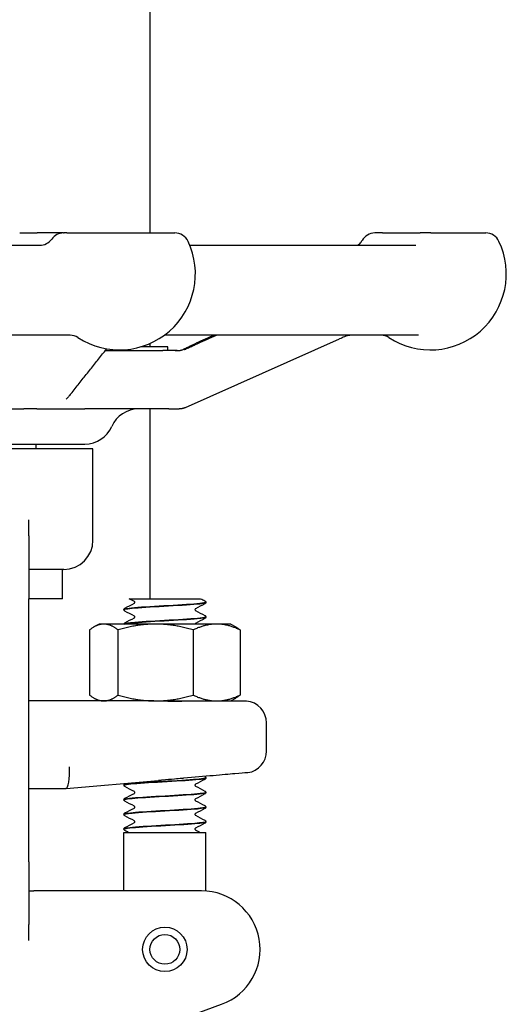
# Model space of a CAD drawing. Header units: inches. Extents: x 5 to 1128, y -85 to 748.
# Tile 572 of 656: x 967.75 to 969.83, y 299.19 to 303.4. Entities that reach past the tile are written whole.
import ezdxf

# ---------------------------------------------------------------- set-up
doc = ezdxf.new("R2010")
doc.units = ezdxf.units.IN
doc.header["$LTSCALE"] = 32
doc.header["$MEASUREMENT"] = 0
doc.layers.add('Visible (ANSI)', color=7, linetype='Continuous', lineweight=30)

msp = doc.modelspace()

# ---------------------------------------------------------------- linework, layer by layer
at = {"layer": 'Visible (ANSI)'}
for p, q in [((968.30578, 302.48517), (968.30578, 307.60867)), ((967.74741, 302.48517), (967.82169, 302.48517)), ((967.93507, 302.48517), (967.82169, 302.48517)), ((967.93507, 302.48517), (967.93716, 302.48517)), ((967.94886, 302.48517), (967.93716, 302.48517)), ((967.94886, 302.48517), (968.4109, 302.48517)), ((969.29888, 302.48517), (969.26609, 302.48517)), ((969.29888, 302.48517), (969.46028, 302.48517)), ((969.50561, 302.48517), (969.46028, 302.48517)), ((969.50561, 302.48517), (969.74059, 302.48517)), ((966.10252, 302.43267), (967.83622, 302.43267)), ((968.47476, 302.43267), (969.44187, 302.43267)), ((967.96327, 302.04767), (966.00811, 302.04767)), ((969.45298, 302.04767), (968.36535, 302.04767)), ((968.45655, 301.73858), (969.11513, 302.0318)), ((968.38078, 301.99829), (968.26516, 301.99829)), ((968.30578, 301.99829), (968.30578, 302.01321)), ((968.38078, 301.98267), (968.38078, 301.99829)), ((968.11408, 301.98267), (968.35909, 301.98267)), ((968.11408, 301.98267), (968.35909, 301.98267)), ((968.42112, 301.98267), (968.35909, 301.98267)), ((967.51958, 301.73267), (967.76513, 301.73267)), ((967.82003, 301.73267), (967.76513, 301.73267)), ((967.82003, 301.73267), (968.02584, 301.73267)), ((968.38533, 301.73267), (968.02584, 301.73267)), ((968.30578, 300.92117), (968.30578, 301.73267)), ((968.38533, 301.73267), (968.42987, 301.73267)), ((966.85996, 301.58267), (968.02666, 301.58267)), ((967.81828, 301.56267), (967.81828, 301.58267)), ((968.06078, 301.56267), (967.57444, 301.56267)), ((968.06078, 301.17117), (968.06078, 301.56267)), ((967.78703, 301.18976), (967.78703, 301.25785)), ((967.78703, 301.18976), (967.78703, 300.92117)), ((967.93578, 301.04617), (967.78703, 301.04617)), ((967.93078, 300.92117), (967.93078, 301.04617)), ((967.78703, 299.79617), (967.78703, 300.92117)), ((967.93078, 300.92117), (967.78703, 300.92117)), ((968.21518, 300.92117), (968.30274, 300.92117)), ((968.30274, 300.92117), (968.36863, 300.92117)), ((968.36863, 300.92117), (968.43445, 300.92117)), ((968.43445, 300.92117), (968.52128, 300.92117)), ((968.54328, 300.90519), (968.54328, 300.90581)), ((968.19328, 300.87391), (968.19328, 300.87453)), ((968.08678, 300.81267), (968.06496, 300.80007)), ((968.10704, 300.81267), (968.08678, 300.81267)), ((968.32846, 300.81267), (968.10704, 300.81267)), ((968.5897, 300.81267), (968.32846, 300.81267)), ((968.54328, 300.84263), (968.54328, 300.84325)), ((968.64978, 300.81267), (968.5897, 300.81267)), ((968.64978, 300.81267), (968.67161, 300.80007)), ((968.0465, 300.78753), (968.0465, 300.50881)), ((968.16757, 300.78753), (968.16757, 300.50881)), ((968.48934, 300.78753), (968.48934, 300.50881)), ((968.69006, 300.78753), (968.69006, 300.50881)), ((968.32042, 300.48367), (967.78703, 300.48367)), ((968.08678, 300.48367), (968.06496, 300.49627)), ((968.32042, 300.48367), (968.32846, 300.48367)), ((968.32846, 300.48367), (968.5897, 300.48367)), ((968.71738, 300.48327), (968.44027, 300.48327)), ((968.5897, 300.48367), (968.64978, 300.48367)), ((968.64978, 300.48367), (968.67161, 300.49627)), ((968.80253, 300.26958), (968.80253, 300.38992)), ((967.94545, 300.10868), (968.34087, 300.14328)), ((968.54328, 300.15444), (968.54328, 300.15506)), ((967.78703, 300.10867), (967.94528, 300.10867)), ((967.94545, 300.10868), (967.94528, 300.10867)), ((968.19328, 300.12316), (968.19328, 300.12378)), ((968.54328, 300.09188), (968.54328, 300.0925)), ((968.19328, 300.0606), (968.19328, 300.06122)), ((968.54328, 300.02932), (968.54328, 300.02994)), ((968.19328, 299.99803), (968.19328, 299.99866)), ((968.54328, 299.96675), (968.54328, 299.96737)), ((968.19328, 299.93547), (968.19328, 299.93609)), ((968.19328, 299.92117), (968.54328, 299.92117)), ((968.19328, 299.67117), (968.19328, 299.92117)), ((968.54328, 299.67053), (968.54328, 299.92117)), ((967.78703, 299.79617), (967.78703, 299.52758)), ((967.78703, 299.67117), (967.80738, 299.67117)), ((967.9922, 299.67117), (967.80738, 299.67117)), ((968.52546, 299.67117), (967.9922, 299.67117)), ((967.78703, 299.45949), (967.78703, 299.52758)), ((968.1952, 299.03492), (968.61097, 299.18625))]:
    msp.add_line(p, q, dxfattribs=at)
for radius in [0.095, 0.06375]:
    msp.add_circle((968.36828, 299.42117), radius, dxfattribs=at)
for centre, radius, start, end in [((967.83325, 302.49517), 0.0625, 270, 324.54946), ((967.93507, 302.42267), 0.0625, 90, 144.54946), ((968.17373, 302.31017), 0.325, 237.00411, 25.37693), ((968.4109, 302.42267), 0.0625, 25.37693, 90), ((969.26608, 302.42267), 0.0625, 90, 151.14395), ((969.50342, 302.31017), 0.325, 237.00411, 25.37693), ((969.74059, 302.42267), 0.0625, 25.37693, 90), ((967.96271, 301.98517), 0.0625, 57.00411, 90), ((969.2924, 301.98517), 0.0625, 57.00411, 90), ((968.25578, 301.60767), 0.125, 90, 156.42182), ((968.02665, 301.70767), 0.125, 270, 336.42182), ((967.93578, 301.17117), 0.125, 270, 0), ((968.70878, 300.38992), 0.09375, 0, 84.74141), ((968.70878, 300.26958), 0.09375, 279.08773, 0), ((968.52546, 299.42117), 0.25, 290, 90)]:
    msp.add_arc(centre, radius, start, end, dxfattribs=at)
msp.add_ellipse((967.94119, 300.20242), major_axis=(0.00409, -0.09375), ratio=0.2058405, start_param=0.0089869, end_param=1.5618094, dxfattribs=at)
for points, knots in [([(969.19317, 302.43267), (969.19332, 302.43276), (969.19348, 302.43287), (969.19435, 302.43345), (969.19527, 302.43406), (969.19761, 302.43597), (969.19833, 302.43658), (969.2005, 302.43856), (969.20209, 302.44003), (969.20621, 302.4449), (969.20844, 302.4476), (969.2113, 302.45277), (969.21132, 302.4528), (969.21134, 302.45283)], [0.301801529, 0.301801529, 0.301801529, 0.301801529, 0.311026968, 0.311026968, 0.346036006, 0.346036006, 0.35859844, 0.35859844, 0.375897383, 0.375897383, 0.388708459, 0.388708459, 0.388783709, 0.388783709, 0.388783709, 0.388783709]), ([(969.17092, 302.04767), (969.16729, 302.04767), (969.16335, 302.04767), (969.15893, 302.04747), (969.15777, 302.0474), (969.1558, 302.0472), (969.15523, 302.04713), (969.15426, 302.04701), (969.15395, 302.04696), (969.15329, 302.04686), (969.15294, 302.04681), (969.15233, 302.0467), (969.1521, 302.04667), (969.15163, 302.04658), (969.15137, 302.04653), (969.15087, 302.04643), (969.15061, 302.04638), (969.15014, 302.04628), (969.14992, 302.04623), (969.14951, 302.04614), (969.14933, 302.04609), (969.14851, 302.0459), (969.14802, 302.04577), (969.14687, 302.04546), (969.14631, 302.04529), (969.14334, 302.04435), (969.14022, 302.04303), (969.1298, 302.03837), (969.12265, 302.03514), (969.11513, 302.0318)], [0, 0, 0, 0, 0.0860149, 0.0860149, 0.11416773, 0.11416773, 0.12469642, 0.12469642, 0.12914613, 0.12914613, 0.13306956, 0.13306956, 0.13502613, 0.13502613, 0.13699814, 0.13699814, 0.13896384, 0.13896384, 0.14091438, 0.14091438, 0.14281478, 0.14281478, 0.14990119, 0.14990119, 0.16210052, 0.16210052, 0.21779338, 0.21779338, 0.29565066, 0.29565066, 0.29565066, 0.29565066]), ([(967.96686, 301.79816), (967.9785, 301.81274), (967.99014, 301.82732), (968.01342, 301.85648), (968.02506, 301.87106), (968.04834, 301.90023), (968.05997, 301.91482), (968.08325, 301.944), (968.09488, 301.95859), (968.1109, 301.97869), (968.11529, 301.98419), (968.11968, 301.9897)], [0.9209333, 0.9209333, 0.9209333, 0.9209333, 1.1948266, 1.1948266, 1.46872, 1.46872, 1.7426133, 1.7426133, 2.0165067, 2.0165067, 2.1197672, 2.1197672, 2.1197672, 2.1197672]), ([(968.41299, 301.98267), (968.41333, 301.98267), (968.41367, 301.98267), (968.41407, 301.98267), (968.41413, 301.98267), (968.41419, 301.98267), (968.41421, 301.98267), (968.41439, 301.98267), (968.41453, 301.98267), (968.41486, 301.98267), (968.41505, 301.98267), (968.41575, 301.98267), (968.41624, 301.98267), (968.41769, 301.98267), (968.41864, 301.98268), (968.42238, 301.98269), (968.42509, 301.9827), (968.42909, 301.98286), (968.43008, 301.98291), (968.4318, 301.98305), (968.43245, 301.98311), (968.43363, 301.98325), (968.43407, 301.98331), (968.43474, 301.9834), (968.43497, 301.98343), (968.43541, 301.9835), (968.43564, 301.98354), (968.43627, 301.98365), (968.43667, 301.98372), (968.43736, 301.98385), (968.43766, 301.98392), (968.43826, 301.98405), (968.43855, 301.98412), (968.43929, 301.9843), (968.43967, 301.9844), (968.44093, 301.98476), (968.44158, 301.98498), (968.44335, 301.98568), (968.44456, 301.98621), (968.44742, 301.98762), (968.44891, 301.98839), (968.45515, 301.9916), (968.46038, 301.99425), (968.47064, 301.99923), (968.47554, 302.00155), (968.48755, 302.0071), (968.49487, 302.01037), (968.50211, 302.01358)], [0, 0, 0, 0, 0.00271618, 0.00271618, 0.00315775, 0.00315775, 0.00337165, 0.00337165, 0.00508342, 0.00508342, 0.00768757, 0.00768757, 0.01463142, 0.01463142, 0.02847944, 0.02847944, 0.06954195, 0.06954195, 0.08324789, 0.08324789, 0.09025248, 0.09025248, 0.09374394, 0.09374394, 0.09546574, 0.09546574, 0.09718666, 0.09718666, 0.10065514, 0.10065514, 0.10409205, 0.10409205, 0.10824537, 0.10824537, 0.11599262, 0.11599262, 0.13681964, 0.13681964, 0.15785213, 0.15785213, 0.17584967, 0.17584967, 0.23174534, 0.23174534, 0.27578626, 0.27578626, 0.33616935, 0.33616935, 0.33616935, 0.33616935]), ([(968.45022, 301.98603), (968.45022, 301.98603), (968.45022, 301.98603), (968.45026, 301.98604), (968.45036, 301.98608), (968.4508, 301.98624), (968.45131, 301.98642), (968.45317, 301.98716), (968.4551, 301.98799), (968.45967, 301.99007), (968.46232, 301.9913), (968.46777, 301.9938), (968.47055, 301.99508), (968.47855, 301.99874), (968.48426, 302.00133), (968.49552, 302.00639), (968.50116, 302.00891), (968.50838, 302.01212), (968.51003, 302.01285), (968.51167, 302.01358)], [0.02029104, 0.02029104, 0.02029104, 0.02029104, 0.0213158, 0.0213158, 0.0275165, 0.0275165, 0.04356784, 0.04356784, 0.07542337, 0.07542337, 0.10910443, 0.10910443, 0.13873832, 0.13873832, 0.18890891, 0.18890891, 0.23534146, 0.23534146, 0.24909876, 0.24909876, 0.24909876, 0.24909876]), ([(967.96686, 301.79816), (967.96524, 301.79614), (967.9629, 301.79312), (967.95741, 301.78646), (967.95428, 301.78288), (967.95015, 301.77829), (967.94881, 301.77683), (967.94696, 301.77476), (967.94633, 301.77403), (967.9462, 301.77388), (967.9462, 301.77388), (967.9462, 301.77388)], [0, 0, 0, 0, 0.04709709, 0.04709709, 0.10216416, 0.10216416, 0.13173201, 0.13173201, 0.15669532, 0.15669532, 0.15933901, 0.15933901, 0.15933901, 0.15933901]), ([(968.45655, 301.73858), (968.45616, 301.7384), (968.45577, 301.73823), (968.45492, 301.73786), (968.45449, 301.73768), (968.45359, 301.73731), (968.4532, 301.73715), (968.45259, 301.73691), (968.45238, 301.73683), (968.45128, 301.73641), (968.45044, 301.73611), (968.4489, 301.7356), (968.44817, 301.73537), (968.4463, 301.73484), (968.44516, 301.73454), (968.44342, 301.73414), (968.44291, 301.73403), (968.44194, 301.73383), (968.44148, 301.73374), (968.44056, 301.73358), (968.4401, 301.7335), (968.43876, 301.73329), (968.43791, 301.73317), (968.43662, 301.73302), (968.43616, 301.73298), (968.43553, 301.73292), (968.43538, 301.7329), (968.43512, 301.73288), (968.43501, 301.73287), (968.43484, 301.73286), (968.43478, 301.73286), (968.43466, 301.73285), (968.4346, 301.73284), (968.43449, 301.73284), (968.43444, 301.73283), (968.43435, 301.73282), (968.4343, 301.73282), (968.43366, 301.73278), (968.43301, 301.73274), (968.43155, 301.73269), (968.4307, 301.73267), (968.42988, 301.73267)], [0, 0, 0, 0, 0.008786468, 0.008786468, 0.015207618, 0.015207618, 0.018782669, 0.018782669, 0.02054883, 0.02054883, 0.027782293, 0.027782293, 0.034814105, 0.034814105, 0.045378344, 0.045378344, 0.049482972, 0.049482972, 0.053065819, 0.053065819, 0.056600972, 0.056600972, 0.063724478, 0.063724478, 0.067843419, 0.067843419, 0.069054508, 0.069054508, 0.069936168, 0.069936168, 0.070376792, 0.070376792, 0.070819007, 0.070819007, 0.071262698, 0.071262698, 0.071705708, 0.071705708, 0.078741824, 0.078741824, 0.086832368, 0.086832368, 0.086832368, 0.086832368]), ([(968.54301, 300.90584), (968.54315, 300.90478), (968.54036, 300.90371), (968.53452, 300.90265), (968.51757, 300.89956), (968.4753, 300.89648), (968.42388, 300.89339), (968.37247, 300.89031), (968.31315, 300.88722), (968.26859, 300.88414), (968.22404, 300.88105), (968.19532, 300.87797), (968.19339, 300.87488), (968.19332, 300.87477), (968.19329, 300.87465), (968.19329, 300.87453)], [1.5680873, 1.5680873, 1.5680873, 1.5680873, 1.888606, 1.888606, 1.888606, 2.8182842, 2.8182842, 2.8182842, 3.7476993, 3.7476993, 3.7476993, 4.6768539, 4.6768539, 4.6768539, 4.712389, 4.712389, 4.712389, 4.712389]), ([(968.19331, 300.87388), (968.19334, 300.87673), (968.21576, 300.87958), (968.25361, 300.88244), (968.29421, 300.88549), (968.35161, 300.88855), (968.40421, 300.89161), (968.45723, 300.89469), (968.50411, 300.89777), (968.52696, 300.90086), (968.53767, 300.9023), (968.54298, 300.90375), (968.54296, 300.90519)], [-10.9982833, -10.9982833, -10.9982833, -10.9982833, -10.1393382, -10.1393382, -10.1393382, -9.2180099, -9.2180099, -9.2180099, -8.289328, -8.289328, -8.289328, -7.8539816, -7.8539816, -7.8539816, -7.8539816]), ([(968.23962, 300.9055), (968.23962, 300.90671), (968.23912, 300.90783), (968.23832, 300.90891), (968.23804, 300.90912), (968.23783, 300.90927), (968.2378, 300.90929), (968.2378, 300.90929)], [0, 0, 0, 0, 0.02017106, 0.02017106, 0.036592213, 0.036592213, 0.045399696, 0.045399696, 0.045399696, 0.045399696]), ([(968.23782, 300.90173), (968.23789, 300.90176), (968.23806, 300.90188), (968.23857, 300.90241), (968.23888, 300.9028), (968.23941, 300.90393), (968.23962, 300.90471), (968.23962, 300.9055)], [0.008751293, 0.008751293, 0.008751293, 0.008751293, 0.024017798, 0.024017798, 0.03673453, 0.03673453, 0.049915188, 0.049915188, 0.049915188, 0.049915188]), ([(968.53907, 300.91184), (968.53979, 300.91147), (968.54055, 300.91102), (968.54179, 300.90973), (968.54223, 300.90917), (968.54297, 300.90771), (968.54324, 300.90679), (968.54328, 300.90584)], [0, 0, 0, 0, 0.024898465, 0.024898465, 0.037820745, 0.037820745, 0.051208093, 0.051208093, 0.051208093, 0.051208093]), ([(968.54328, 300.90516), (968.54322, 300.90389), (968.54274, 300.90269), (968.54164, 300.90103), (968.54105, 300.90048), (968.54001, 300.89968), (968.53953, 300.8994), (968.53907, 300.89916)], [0, 0, 0, 0, 0.017960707, 0.017960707, 0.035135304, 0.035135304, 0.051182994, 0.051182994, 0.051182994, 0.051182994]), ([(968.19328, 300.87456), (968.19334, 300.87583), (968.19382, 300.87703), (968.19492, 300.87869), (968.19552, 300.87924), (968.19656, 300.88004), (968.19703, 300.88032), (968.19749, 300.88056)], [0, 0, 0, 0, 0.017960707, 0.017960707, 0.035135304, 0.035135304, 0.051182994, 0.051182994, 0.051182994, 0.051182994]), ([(968.19749, 300.86788), (968.19678, 300.86825), (968.19602, 300.8687), (968.19477, 300.86999), (968.19433, 300.87055), (968.1936, 300.87201), (968.19333, 300.87293), (968.19328, 300.87388)], [0, 0, 0, 0, 0.024898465, 0.024898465, 0.037820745, 0.037820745, 0.051208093, 0.051208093, 0.051208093, 0.051208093]), ([(968.49874, 300.87799), (968.49868, 300.87796), (968.49851, 300.87784), (968.498, 300.87731), (968.49769, 300.87692), (968.49715, 300.87579), (968.49695, 300.87501), (968.49695, 300.87422)], [0.008751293, 0.008751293, 0.008751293, 0.008751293, 0.024017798, 0.024017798, 0.03673453, 0.03673453, 0.049915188, 0.049915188, 0.049915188, 0.049915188]), ([(968.49695, 300.87422), (968.49695, 300.87301), (968.49745, 300.87189), (968.49824, 300.87082), (968.49853, 300.8706), (968.49873, 300.87045), (968.49877, 300.87043), (968.49877, 300.87043)], [0, 0, 0, 0, 0.02017106, 0.02017106, 0.036592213, 0.036592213, 0.045399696, 0.045399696, 0.045399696, 0.045399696]), ([(968.53907, 300.84928), (968.53979, 300.84891), (968.54055, 300.84846), (968.54179, 300.84717), (968.54223, 300.84661), (968.54297, 300.84515), (968.54324, 300.84423), (968.54328, 300.84328)], [0, 0, 0, 0, 0.024898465, 0.024898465, 0.037820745, 0.037820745, 0.051208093, 0.051208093, 0.051208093, 0.051208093]), ([(968.19335, 300.81267), (968.19352, 300.81369), (968.19392, 300.81462), (968.19492, 300.81613), (968.19552, 300.81668), (968.19656, 300.81748), (968.19703, 300.81776), (968.19749, 300.818)], [0.003203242, 0.003203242, 0.003203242, 0.003203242, 0.017960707, 0.017960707, 0.035135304, 0.035135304, 0.051182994, 0.051182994, 0.051182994, 0.051182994]), ([(968.54297, 300.84328), (968.54297, 300.84149), (968.53476, 300.83969), (968.51866, 300.8379), (968.49097, 300.83482), (968.44062, 300.83174), (968.38679, 300.82866), (968.33298, 300.82559), (968.27698, 300.82251), (968.24013, 300.81943), (968.21317, 300.81717), (968.19693, 300.81492), (968.19392, 300.81267)], [7.8512726, 7.8512726, 7.8512726, 7.8512726, 8.3909221, 8.3909221, 8.3909221, 9.318815, 9.318815, 9.318815, 10.2464637, 10.2464637, 10.2464637, 10.9251619, 10.9251619, 10.9251619, 10.9251619]), ([(968.19515, 300.81267), (968.19902, 300.81432), (968.20977, 300.81597), (968.22684, 300.81762), (968.25863, 300.82069), (968.31158, 300.82376), (968.36557, 300.82683), (968.41946, 300.8299), (968.47314, 300.83297), (968.50628, 300.83603), (968.53004, 300.83823), (968.54286, 300.84043), (968.54307, 300.84263)], [-17.1459793, -17.1459793, -17.1459793, -17.1459793, -16.649142, -16.649142, -16.649142, -15.7234774, -15.7234774, -15.7234774, -14.7994931, -14.7994931, -14.7994931, -14.1371669, -14.1371669, -14.1371669, -14.1371669]), ([(968.23962, 300.84294), (968.23962, 300.84415), (968.23912, 300.84527), (968.23832, 300.84634), (968.23804, 300.84656), (968.23783, 300.84671), (968.2378, 300.84673), (968.2378, 300.84673)], [0, 0, 0, 0, 0.02017106, 0.02017106, 0.036592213, 0.036592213, 0.045399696, 0.045399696, 0.045399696, 0.045399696]), ([(968.23782, 300.83917), (968.23789, 300.8392), (968.23806, 300.83931), (968.23857, 300.83985), (968.23888, 300.84023), (968.23941, 300.84137), (968.23962, 300.84215), (968.23962, 300.84294)], [0.008751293, 0.008751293, 0.008751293, 0.008751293, 0.024017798, 0.024017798, 0.03673453, 0.03673453, 0.049915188, 0.049915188, 0.049915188, 0.049915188]), ([(968.49874, 300.81543), (968.49868, 300.8154), (968.49851, 300.81528), (968.498, 300.81475), (968.49769, 300.81436), (968.49727, 300.81348), (968.49714, 300.81309), (968.49705, 300.81267)], [0.008751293, 0.008751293, 0.008751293, 0.008751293, 0.024017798, 0.024017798, 0.03673453, 0.03673453, 0.044158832, 0.044158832, 0.044158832, 0.044158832]), ([(968.54328, 300.8426), (968.54322, 300.84133), (968.54274, 300.84013), (968.54164, 300.83847), (968.54105, 300.83792), (968.54001, 300.83712), (968.53953, 300.83684), (968.53907, 300.8366)], [0, 0, 0, 0, 0.017960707, 0.017960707, 0.035135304, 0.035135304, 0.051182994, 0.051182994, 0.051182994, 0.051182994]), ([(968.32042, 300.48367), (968.32074, 300.48367), (968.32106, 300.48367), (968.3612, 300.48366), (968.40089, 300.48327), (968.44027, 300.48327)], [-0.00244603, -0.00244603, -0.00244603, -0.00244603, 0, 0, 0.30409051, 0.30409051, 0.30409051, 0.30409051]), ([(968.72359, 300.177), (968.72359, 300.177), (968.72154, 300.17682), (968.709, 300.17573), (968.69206, 300.17425), (968.64308, 300.16998), (968.61149, 300.16722), (968.53648, 300.16067), (968.49347, 300.15691), (968.44811, 300.15293)], [1.2086674, 1.2086674, 1.2086674, 1.2086674, 1.3758839, 1.3758839, 1.7193458, 1.7193458, 2.0628667, 2.0628667, 2.4173808, 2.4173808, 2.4173808, 2.4173808]), ([(968.19335, 300.12313), (968.19329, 300.12354), (968.19369, 300.12395), (968.19456, 300.12436), (968.20106, 300.12743), (968.23387, 300.1305), (968.28056, 300.13357), (968.32723, 300.13664), (968.38668, 300.13971), (968.43637, 300.14278), (968.48605, 300.14585), (968.52482, 300.14892), (968.53799, 300.15199), (968.5415, 300.1528), (968.54317, 300.15362), (968.54309, 300.15444)], [-86.396507, -86.396507, -86.396507, -86.396507, -86.2730121, -86.2730121, -86.2730121, -85.3480879, -85.3480879, -85.3480879, -84.4233738, -84.4233738, -84.4233738, -83.4988671, -83.4988671, -83.4988671, -83.2522053, -83.2522053, -83.2522053, -83.2522053]), ([(968.54323, 300.15509), (968.54328, 300.15474), (968.54299, 300.15439), (968.54236, 300.15404), (968.5368, 300.15096), (968.50467, 300.14788), (968.45821, 300.1448), (968.41181, 300.14172), (968.35222, 300.13864), (968.30214, 300.13556), (968.25211, 300.13249), (968.21275, 300.12941), (968.19902, 300.12634), (968.19522, 300.12549), (968.19341, 300.12463), (968.19349, 300.12378)], [76.966311, 76.966311, 76.966311, 76.966311, 77.0718173, 77.0718173, 77.0718173, 78.0001054, 78.0001054, 78.0001054, 78.927415, 78.927415, 78.927415, 79.8537889, 79.8537889, 79.8537889, 80.1106127, 80.1106127, 80.1106127, 80.1106127]), ([(968.44811, 300.15293), (968.44572, 300.15273), (968.44332, 300.15251), (968.43064, 300.1514), (968.42032, 300.15047), (968.39286, 300.14798), (968.37569, 300.14639), (968.35322, 300.14437), (968.348, 300.1439), (968.34213, 300.14339), (968.3415, 300.14333), (968.34087, 300.14328)], [0.05166308, 0.05166308, 0.05166308, 0.05166308, 0.07036558, 0.07036558, 0.15060424, 0.15060424, 0.28322209, 0.28322209, 0.32342002, 0.32342002, 0.3282584, 0.3282584, 0.3282584, 0.3282584]), ([(968.54328, 300.15441), (968.54322, 300.15314), (968.54274, 300.15194), (968.54164, 300.15028), (968.54105, 300.14973), (968.54001, 300.14893), (968.53953, 300.14865), (968.53907, 300.14841)], [0, 0, 0, 0, 0.017960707, 0.017960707, 0.035135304, 0.035135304, 0.051182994, 0.051182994, 0.051182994, 0.051182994]), ([(968.5394, 300.16092), (968.54002, 300.16058), (968.54067, 300.16014), (968.54179, 300.15898), (968.54223, 300.15842), (968.54297, 300.15696), (968.54324, 300.15604), (968.54328, 300.15509)], [0.003701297, 0.003701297, 0.003701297, 0.003701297, 0.024898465, 0.024898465, 0.037820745, 0.037820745, 0.051208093, 0.051208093, 0.051208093, 0.051208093]), ([(968.19328, 300.12381), (968.19334, 300.12508), (968.19382, 300.12628), (968.19492, 300.12794), (968.19552, 300.12849), (968.19656, 300.12929), (968.19703, 300.12957), (968.19749, 300.12981)], [0, 0, 0, 0, 0.017960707, 0.017960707, 0.035135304, 0.035135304, 0.051182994, 0.051182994, 0.051182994, 0.051182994]), ([(968.19749, 300.11713), (968.19678, 300.1175), (968.19602, 300.11795), (968.19477, 300.11924), (968.19433, 300.1198), (968.1936, 300.12126), (968.19333, 300.12218), (968.19328, 300.12313)], [0, 0, 0, 0, 0.024898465, 0.024898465, 0.037820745, 0.037820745, 0.051208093, 0.051208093, 0.051208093, 0.051208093]), ([(968.54303, 300.09253), (968.54317, 300.09153), (968.54071, 300.09053), (968.53554, 300.08953), (968.51972, 300.08647), (968.47882, 300.0834), (968.42828, 300.08034), (968.37777, 300.07728), (968.31881, 300.07423), (968.27359, 300.07117), (968.22741, 300.06804), (968.19673, 300.06492), (968.19357, 300.06179), (968.19338, 300.0616), (968.19329, 300.06141), (968.1933, 300.06122)], [83.2494963, 83.2494963, 83.2494963, 83.2494963, 83.5507651, 83.5507651, 83.5507651, 84.4730857, 84.4730857, 84.4730857, 85.3947182, 85.3947182, 85.3947182, 86.3362347, 86.3362347, 86.3362347, 86.393798, 86.393798, 86.393798, 86.393798]), ([(968.19331, 300.06057), (968.19337, 300.0634), (968.21541, 300.06623), (968.25277, 300.06906), (968.29336, 300.07213), (968.35106, 300.07521), (968.40396, 300.07828), (968.45684, 300.08136), (968.50367, 300.08443), (968.52665, 300.0875), (968.53756, 300.08896), (968.54298, 300.09042), (968.54295, 300.09188)], [-92.6796923, -92.6796923, -92.6796923, -92.6796923, -91.8271132, -91.8271132, -91.8271132, -90.9008742, -90.9008742, -90.9008742, -89.9748609, -89.9748609, -89.9748609, -89.5353906, -89.5353906, -89.5353906, -89.5353906]), ([(968.23962, 300.09219), (968.23962, 300.0934), (968.23912, 300.09452), (968.23832, 300.09559), (968.23804, 300.09581), (968.23783, 300.09596), (968.2378, 300.09598), (968.2378, 300.09598)], [0, 0, 0, 0, 0.02017106, 0.02017106, 0.036592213, 0.036592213, 0.045399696, 0.045399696, 0.045399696, 0.045399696]), ([(968.23782, 300.08842), (968.23789, 300.08845), (968.23806, 300.08856), (968.23857, 300.0891), (968.23888, 300.08948), (968.23941, 300.09062), (968.23962, 300.0914), (968.23962, 300.09219)], [0.008751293, 0.008751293, 0.008751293, 0.008751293, 0.024017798, 0.024017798, 0.03673453, 0.03673453, 0.049915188, 0.049915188, 0.049915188, 0.049915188]), ([(968.49874, 300.12724), (968.49868, 300.12721), (968.49851, 300.12709), (968.498, 300.12656), (968.49769, 300.12617), (968.49715, 300.12504), (968.49695, 300.12426), (968.49695, 300.12347)], [0.008751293, 0.008751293, 0.008751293, 0.008751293, 0.024017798, 0.024017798, 0.03673453, 0.03673453, 0.049915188, 0.049915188, 0.049915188, 0.049915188]), ([(968.49695, 300.12347), (968.49695, 300.12226), (968.49745, 300.12114), (968.49824, 300.12007), (968.49853, 300.11985), (968.49873, 300.1197), (968.49877, 300.11968), (968.49877, 300.11968)], [0, 0, 0, 0, 0.02017106, 0.02017106, 0.036592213, 0.036592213, 0.045399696, 0.045399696, 0.045399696, 0.045399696]), ([(968.53907, 300.09853), (968.53979, 300.09816), (968.54055, 300.09771), (968.54179, 300.09642), (968.54223, 300.09586), (968.54297, 300.0944), (968.54324, 300.09348), (968.54328, 300.09253)], [0, 0, 0, 0, 0.024898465, 0.024898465, 0.037820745, 0.037820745, 0.051208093, 0.051208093, 0.051208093, 0.051208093]), ([(968.54328, 300.09185), (968.54322, 300.09058), (968.54274, 300.08938), (968.54164, 300.08772), (968.54105, 300.08717), (968.54001, 300.08637), (968.53953, 300.08609), (968.53907, 300.08585)], [0, 0, 0, 0, 0.017960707, 0.017960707, 0.035135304, 0.035135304, 0.051182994, 0.051182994, 0.051182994, 0.051182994]), ([(968.19328, 300.06125), (968.19334, 300.06252), (968.19382, 300.06372), (968.19492, 300.06538), (968.19552, 300.06593), (968.19656, 300.06673), (968.19703, 300.06701), (968.19749, 300.06725)], [0, 0, 0, 0, 0.017960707, 0.017960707, 0.035135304, 0.035135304, 0.051182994, 0.051182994, 0.051182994, 0.051182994]), ([(968.19749, 300.05456), (968.19678, 300.05494), (968.19602, 300.05539), (968.19477, 300.05668), (968.19433, 300.05724), (968.1936, 300.0587), (968.19333, 300.05962), (968.19328, 300.06057)], [0, 0, 0, 0, 0.024898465, 0.024898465, 0.037820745, 0.037820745, 0.051208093, 0.051208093, 0.051208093, 0.051208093]), ([(968.49874, 300.06468), (968.49868, 300.06465), (968.49851, 300.06453), (968.498, 300.064), (968.49769, 300.06361), (968.49715, 300.06247), (968.49695, 300.0617), (968.49695, 300.06091)], [0.008751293, 0.008751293, 0.008751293, 0.008751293, 0.024017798, 0.024017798, 0.03673453, 0.03673453, 0.049915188, 0.049915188, 0.049915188, 0.049915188]), ([(968.49695, 300.06091), (968.49695, 300.0597), (968.49745, 300.05858), (968.49824, 300.0575), (968.49853, 300.05729), (968.49873, 300.05714), (968.49877, 300.05712), (968.49877, 300.05712)], [0, 0, 0, 0, 0.02017106, 0.02017106, 0.036592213, 0.036592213, 0.045399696, 0.045399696, 0.045399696, 0.045399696]), ([(968.54296, 300.02996), (968.54298, 300.02822), (968.53518, 300.02647), (968.51983, 300.02472), (968.49282, 300.02165), (968.44308, 300.01858), (968.38948, 300.01551), (968.33598, 300.01244), (968.27989, 300.00937), (968.24243, 300.00631), (968.21129, 300.00376), (968.19364, 300.00121), (968.19338, 299.99866)], [89.5326816, 89.5326816, 89.5326816, 89.5326816, 90.0591077, 90.0591077, 90.0591077, 90.9847722, 90.9847722, 90.9847722, 91.9087566, 91.9087566, 91.9087566, 92.6769833, 92.6769833, 92.6769833, 92.6769833]), ([(968.19352, 299.99801), (968.19362, 300.00015), (968.20564, 300.00229), (968.22821, 300.00444), (968.26066, 300.00752), (968.31414, 300.0106), (968.36827, 300.01367), (968.42238, 300.01675), (968.47586, 300.01983), (968.50831, 300.02291), (968.53082, 300.02505), (968.54285, 300.02718), (968.54305, 300.02932)], [-98.9628776, -98.9628776, -98.9628776, -98.9628776, -98.3173276, -98.3173276, -98.3173276, -97.3894346, -97.3894346, -97.3894346, -96.461786, -96.461786, -96.461786, -95.8185759, -95.8185759, -95.8185759, -95.8185759]), ([(968.23962, 300.02963), (968.23962, 300.03083), (968.23912, 300.03195), (968.23832, 300.03303), (968.23804, 300.03324), (968.23783, 300.0334), (968.2378, 300.03341), (968.2378, 300.03341)], [0, 0, 0, 0, 0.02017106, 0.02017106, 0.036592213, 0.036592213, 0.045399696, 0.045399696, 0.045399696, 0.045399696]), ([(968.23782, 300.02585), (968.23789, 300.02589), (968.23806, 300.026), (968.23857, 300.02654), (968.23888, 300.02692), (968.23941, 300.02806), (968.23962, 300.02884), (968.23962, 300.02963)], [0.008751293, 0.008751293, 0.008751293, 0.008751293, 0.024017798, 0.024017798, 0.03673453, 0.03673453, 0.049915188, 0.049915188, 0.049915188, 0.049915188]), ([(968.53907, 300.03597), (968.53979, 300.0356), (968.54055, 300.03514), (968.54179, 300.03386), (968.54223, 300.03329), (968.54297, 300.03184), (968.54324, 300.03092), (968.54328, 300.02996)], [0, 0, 0, 0, 0.024898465, 0.024898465, 0.037820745, 0.037820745, 0.051208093, 0.051208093, 0.051208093, 0.051208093]), ([(968.54328, 300.02929), (968.54322, 300.02801), (968.54274, 300.02681), (968.54164, 300.02515), (968.54105, 300.02461), (968.54001, 300.02381), (968.53953, 300.02352), (968.53907, 300.02328)], [0, 0, 0, 0, 0.017960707, 0.017960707, 0.035135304, 0.035135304, 0.051182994, 0.051182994, 0.051182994, 0.051182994]), ([(968.19328, 299.99868), (968.19334, 299.99996), (968.19382, 300.00116), (968.19492, 300.00282), (968.19552, 300.00336), (968.19656, 300.00417), (968.19703, 300.00445), (968.19749, 300.00469)], [0, 0, 0, 0, 0.017960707, 0.017960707, 0.035135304, 0.035135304, 0.051182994, 0.051182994, 0.051182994, 0.051182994]), ([(968.19749, 299.992), (968.19678, 299.99238), (968.19602, 299.99283), (968.19477, 299.99412), (968.19433, 299.99468), (968.1936, 299.99614), (968.19333, 299.99706), (968.19328, 299.99801)], [0, 0, 0, 0, 0.024898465, 0.024898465, 0.037820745, 0.037820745, 0.051208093, 0.051208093, 0.051208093, 0.051208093]), ([(968.19361, 299.93545), (968.19351, 299.93686), (968.19853, 299.93828), (968.20876, 299.93969), (968.23106, 299.94278), (968.27758, 299.94586), (968.33054, 299.94895), (968.38348, 299.95203), (968.44158, 299.95512), (968.48262, 299.9582), (968.52055, 299.96105), (968.54307, 299.9639), (968.54326, 299.96675)], [-105.2460629, -105.2460629, -105.2460629, -105.2460629, -104.8196437, -104.8196437, -104.8196437, -103.8899654, -103.8899654, -103.8899654, -102.9605503, -102.9605503, -102.9605503, -102.1017612, -102.1017612, -102.1017612, -102.1017612]), ([(968.54317, 299.9674), (968.54302, 299.9649), (968.52624, 299.9624), (968.49629, 299.9599), (968.45964, 299.95685), (968.40413, 299.95379), (968.35066, 299.95073), (968.29676, 299.94765), (968.24621, 299.94456), (968.2183, 299.94148), (968.20203, 299.93969), (968.19367, 299.93789), (968.19359, 299.93609)], [95.8158669, 95.8158669, 95.8158669, 95.8158669, 96.5689115, 96.5689115, 96.5689115, 97.4902398, 97.4902398, 97.4902398, 98.4189217, 98.4189217, 98.4189217, 98.9601686, 98.9601686, 98.9601686, 98.9601686]), ([(968.23962, 299.96706), (968.23962, 299.96827), (968.23912, 299.96939), (968.23832, 299.97047), (968.23804, 299.97068), (968.23783, 299.97083), (968.2378, 299.97085), (968.2378, 299.97085)], [0, 0, 0, 0, 0.02017106, 0.02017106, 0.036592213, 0.036592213, 0.045399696, 0.045399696, 0.045399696, 0.045399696]), ([(968.23782, 299.96329), (968.23789, 299.96333), (968.23806, 299.96344), (968.23857, 299.96398), (968.23888, 299.96436), (968.23941, 299.9655), (968.23962, 299.96628), (968.23962, 299.96706)], [0.008751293, 0.008751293, 0.008751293, 0.008751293, 0.024017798, 0.024017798, 0.03673453, 0.03673453, 0.049915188, 0.049915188, 0.049915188, 0.049915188]), ([(968.49874, 300.00212), (968.49868, 300.00208), (968.49851, 300.00197), (968.498, 300.00143), (968.49769, 300.00105), (968.49715, 299.99991), (968.49695, 299.99913), (968.49695, 299.99835)], [0.008751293, 0.008751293, 0.008751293, 0.008751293, 0.024017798, 0.024017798, 0.03673453, 0.03673453, 0.049915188, 0.049915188, 0.049915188, 0.049915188]), ([(968.49695, 299.99835), (968.49695, 299.99714), (968.49745, 299.99602), (968.49824, 299.99494), (968.49853, 299.99473), (968.49873, 299.99458), (968.49877, 299.99456), (968.49877, 299.99456)], [0, 0, 0, 0, 0.02017106, 0.02017106, 0.036592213, 0.036592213, 0.045399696, 0.045399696, 0.045399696, 0.045399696]), ([(968.53907, 299.97341), (968.53979, 299.97303), (968.54055, 299.97258), (968.54179, 299.97129), (968.54223, 299.97073), (968.54297, 299.96927), (968.54324, 299.96835), (968.54328, 299.9674)], [0, 0, 0, 0, 0.024898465, 0.024898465, 0.037820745, 0.037820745, 0.051208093, 0.051208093, 0.051208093, 0.051208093]), ([(968.54328, 299.96673), (968.54322, 299.96545), (968.54274, 299.96425), (968.54164, 299.96259), (968.54105, 299.96205), (968.54001, 299.96124), (968.53953, 299.96096), (968.53907, 299.96072)], [0, 0, 0, 0, 0.017960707, 0.017960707, 0.035135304, 0.035135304, 0.051182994, 0.051182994, 0.051182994, 0.051182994]), ([(968.19328, 299.93612), (968.19334, 299.9374), (968.19382, 299.9386), (968.19492, 299.94026), (968.19552, 299.9408), (968.19656, 299.9416), (968.19703, 299.94189), (968.19749, 299.94213)], [0, 0, 0, 0, 0.017960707, 0.017960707, 0.035135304, 0.035135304, 0.051182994, 0.051182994, 0.051182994, 0.051182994]), ([(968.19749, 299.92944), (968.19678, 299.92981), (968.19602, 299.93027), (968.19477, 299.93155), (968.19433, 299.93212), (968.1936, 299.93357), (968.19333, 299.93449), (968.19328, 299.93545)], [0, 0, 0, 0, 0.024898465, 0.024898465, 0.037820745, 0.037820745, 0.051208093, 0.051208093, 0.051208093, 0.051208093]), ([(968.49874, 299.93956), (968.49868, 299.93952), (968.49851, 299.93941), (968.498, 299.93887), (968.49769, 299.93849), (968.49715, 299.93735), (968.49695, 299.93657), (968.49695, 299.93578)], [0.008751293, 0.008751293, 0.008751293, 0.008751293, 0.024017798, 0.024017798, 0.03673453, 0.03673453, 0.049915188, 0.049915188, 0.049915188, 0.049915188]), ([(968.49695, 299.93578), (968.49695, 299.93458), (968.49745, 299.93346), (968.49824, 299.93238), (968.49853, 299.93216), (968.49873, 299.93201), (968.49877, 299.932), (968.49877, 299.932)], [0, 0, 0, 0, 0.02017106, 0.02017106, 0.036592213, 0.036592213, 0.045399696, 0.045399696, 0.045399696, 0.045399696])]:
    msp.add_open_spline(points, degree=3, knots=knots, dxfattribs=at)
for points in [[(968.57888, 302.04767), (968.55329, 302.0363), (968.5277, 302.02494), (968.50211, 302.01358)], [(968.51167, 302.01358), (968.53727, 302.02494), (968.56286, 302.0363), (968.58845, 302.04767)], [(968.19749, 300.88056), (968.21094, 300.88761), (968.22439, 300.89466), (968.23782, 300.90173)], [(968.2378, 300.90929), (968.23026, 300.91325), (968.22272, 300.91721), (968.21518, 300.92117)], [(968.53907, 300.89916), (968.52563, 300.89211), (968.51218, 300.88506), (968.49874, 300.87799)], [(968.52128, 300.92117), (968.52721, 300.91806), (968.53314, 300.91495), (968.53907, 300.91184)], [(968.2378, 300.84672), (968.22437, 300.85379), (968.21093, 300.86084), (968.19749, 300.86788)], [(968.49876, 300.87044), (968.51219, 300.86337), (968.52563, 300.85632), (968.53907, 300.84928)], [(968.19749, 300.818), (968.21094, 300.82505), (968.22439, 300.8321), (968.23782, 300.83917)], [(968.53907, 300.8366), (968.52563, 300.82955), (968.51218, 300.8225), (968.49874, 300.81543)], [(968.52045, 300.48367), (968.5207, 300.48354), (968.52095, 300.48341), (968.5212, 300.48327)], [(968.53907, 300.14841), (968.52563, 300.14136), (968.51218, 300.13431), (968.49874, 300.12724)], [(968.19749, 300.12981), (968.1982, 300.13018), (968.1989, 300.13055), (968.1996, 300.13092)], [(968.2378, 300.09597), (968.22437, 300.10304), (968.21093, 300.11009), (968.19749, 300.11713)], [(968.49876, 300.11969), (968.51219, 300.11262), (968.52563, 300.10557), (968.53907, 300.09853)], [(968.19749, 300.06725), (968.21094, 300.0743), (968.22439, 300.08135), (968.23782, 300.08842)], [(968.2378, 300.03341), (968.22437, 300.04047), (968.21093, 300.04752), (968.19749, 300.05456)], [(968.53907, 300.08585), (968.52563, 300.0788), (968.51218, 300.07175), (968.49874, 300.06468)], [(968.49876, 300.05712), (968.51219, 300.05006), (968.52563, 300.04301), (968.53907, 300.03597)], [(968.19749, 300.00469), (968.21094, 300.01173), (968.22439, 300.01878), (968.23782, 300.02585)], [(968.53907, 300.02328), (968.52563, 300.01624), (968.51218, 300.00919), (968.49874, 300.00212)], [(968.2378, 299.97085), (968.22437, 299.97791), (968.21093, 299.98496), (968.19749, 299.992)], [(968.49876, 299.99456), (968.51219, 299.9875), (968.52563, 299.98045), (968.53907, 299.97341)], [(968.19749, 299.94213), (968.21094, 299.94917), (968.22439, 299.95622), (968.23782, 299.96329)], [(968.21327, 299.92117), (968.20801, 299.92393), (968.20275, 299.92668), (968.19749, 299.92944)], [(968.53907, 299.96072), (968.52563, 299.95368), (968.51218, 299.94662), (968.49874, 299.93956)], [(968.49876, 299.932), (968.50563, 299.92839), (968.5125, 299.92478), (968.51938, 299.92117)]]:
    msp.add_open_spline(points, degree=3, dxfattribs=at)
for points, weights in [([(968.10704, 300.81267), (968.07894, 300.81267), (968.0465, 300.78753)], [1, 1.0379548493, 1]), ([(968.16757, 300.78753), (968.13513, 300.81267), (968.10704, 300.81267)], [1, 1.0379548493, 1]), ([(968.32846, 300.81267), (968.25379, 300.81267), (968.16757, 300.78753)], [1, 1.0379548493, 1]), ([(968.48934, 300.78753), (968.40312, 300.81267), (968.32846, 300.81267)], [1, 1.0379548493, 1]), ([(968.5897, 300.81267), (968.54313, 300.81267), (968.48934, 300.78753)], [1, 1.0379548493, 1]), ([(968.69006, 300.78753), (968.63628, 300.81267), (968.5897, 300.81267)], [1, 1.0379548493, 1]), ([(968.67161, 300.80007), (968.68051, 300.79493), (968.69006, 300.78753)], [1.01552166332, 1.01087918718, 1]), ([(968.0465, 300.50881), (968.07894, 300.48367), (968.10704, 300.48367)], [1, 1.0379548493, 1]), ([(968.10704, 300.48367), (968.13513, 300.48367), (968.16757, 300.50881)], [1, 1.0379548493, 1]), ([(968.16757, 300.50881), (968.25379, 300.48367), (968.32846, 300.48367)], [1, 1.0379548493, 1]), ([(968.32846, 300.48367), (968.40312, 300.48367), (968.48934, 300.50881)], [1, 1.0379548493, 1]), ([(968.48934, 300.50881), (968.54313, 300.48367), (968.5897, 300.48367)], [1, 1.0379548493, 1]), ([(968.5897, 300.48367), (968.63628, 300.48367), (968.69006, 300.50881)], [1, 1.0379548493, 1]), ([(968.69006, 300.50881), (968.68051, 300.50141), (968.67161, 300.49627)], [1, 1.01087918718, 1.01552166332])]:
    msp.add_rational_spline(points, weights, degree=2, dxfattribs=at)

doc.saveas('drawing.dxf')
